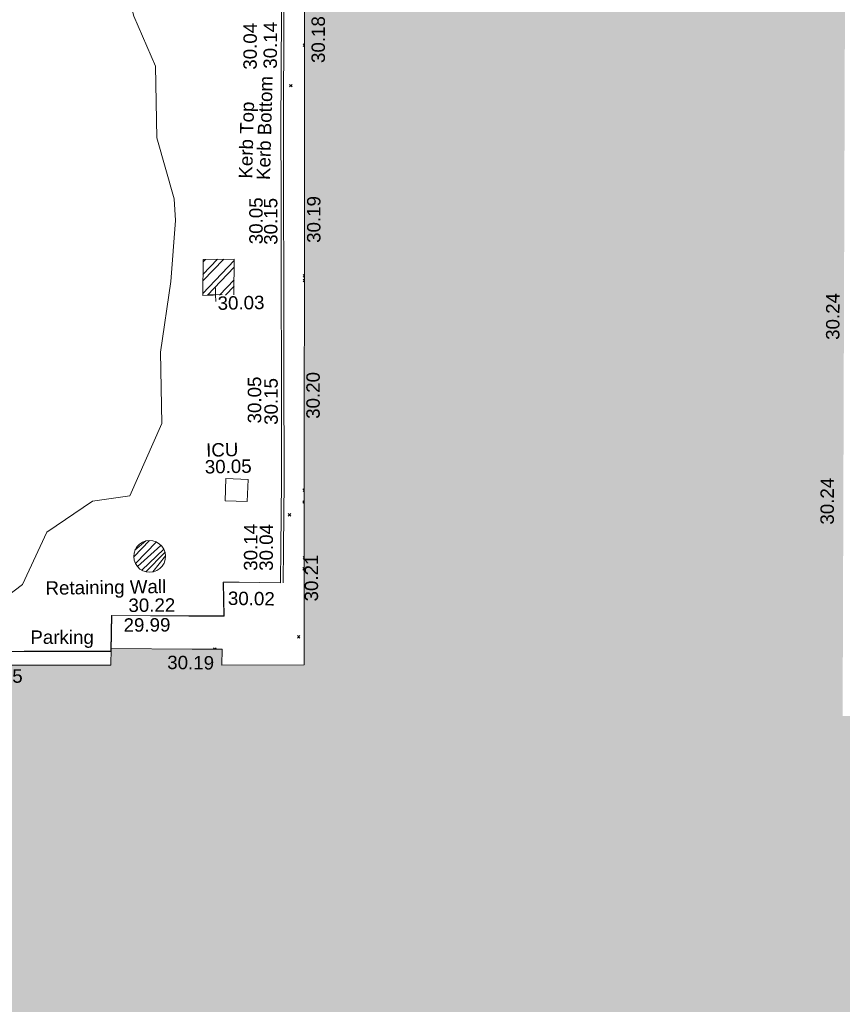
# Model space of a CAD drawing. Header units: millimetres. Extents: x -290717 to 520720, y -88450 to 287762.
# Tile 272 of 381: x 80720 to 103737, y 86244 to 113792. Entities that reach past the tile are written whole.
import ezdxf

# ---------------------------------------------------------------- set-up
doc = ezdxf.new("R2010")
doc.units = ezdxf.units.MM
doc.linetypes.add('IMPORT-HIDDEN2 _3_', pattern=[4762.5, 3175, -1587.5])
doc.linetypes.add('IMPORT-UG_ELEC_STREET LIGHTING_QLB2 _2_', pattern=[2700, 1500, -300.0000000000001, 0, -250, 150, -300.0000000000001, 0, -200])
for name, color, linetype, lineweight, true_color in [('00_UAV_BUILDING_OUTLINE', 5, 'Continuous', 9, 0x0000ff), ('00_UAV_KERB_BOTTOM', 1, 'Continuous', 9, 0xff0000), ('00_UAV_KERB_TOP', 7, 'Continuous', 9, 0xa500a5), ('00_UAV_LEVEL_SPOT', 7, 'Continuous', 9, 0x666666), ('00_UAV_PARKING', 4, 'Continuous', 9, 0x00ffff), ('00_UAV_SERV_IC', 5, 'Continuous', 9, 0x0000ff), ('00_UAV_WALL_RETAINING', 7, 'Continuous', 9, 0x7c00a5), ('01_DTM_CONTOUR_MJR', 7, 'Continuous', 9, 0x7f3f00), ('12333-PUM-2D-U-0001-C01 - Rev2_REVIT IMPORT_dwg', 7, 'Continuous', 9, 0x767676), ('A_RHA_Line', 7, 'Continuous', 9, 0x00a600), ('PUM-CHAMBER EXTENTS', 6, 'IMPORT-HIDDEN2 _3_', 9, 0xff00ff)]:
    doc.layers.add(name, color=color, linetype=linetype, lineweight=lineweight, true_color=true_color)
doc.layers.add('A_RHA_Detail', color=7, linetype='Continuous', lineweight=9)
doc.layers.add('GEN-TEXT', color=7, linetype='Continuous', lineweight=9)
doc.styles.add('Swis721 Lt BT_2', font='swissl.ttf', dxfattribs={"height": 375})

# ---------------------------------------------------------------- blocks, each defined once
blk = doc.blocks.new('12333-PUM-2D-U-0001-C01 - Rev2_REVIT IMPORT_dwg_UAV-2077255-Site Location Plan Existing')
at = {"layer": '00_UAV_LEVEL_SPOT', "color": 254, "true_color": 0xcccccc, "flags": 128}
for points in [[(0, -500.0000000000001), (0, 0), (-500.0000000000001, 0)], [(500.0000000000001, 0), (0, 0), (0, 500.0000000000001)]]:
    blk.add_lwpolyline(points, dxfattribs=at)
blk = doc.blocks.new('12333-PUM-2D-U-0001-C01 - Rev2_REVIT IMPORT_dwg_MGS62954_T2_Galway_ITM_3d_Rev1-2077680-Site Location Plan Existing')
at = {"layer": '00_UAV_KERB_BOTTOM', "color": 254, "true_color": 0xcccccc, "flags": 128}
blk.add_lwpolyline([(533992300.5415, 725677857.4255002), (533992299.5415, 725676890.4255), (533992151.5415, 725676125.4255002), (533992076.797038, 725672872.6906), (533992068.5414999, 725672513.4255), (533991993.5415002, 725668666.4255003), (533991977.2491143, 725667873.7233555), (533991909.5415, 725664579.4255), (533991882.9220554, 725662874.6402038), (533991839.5415, 725660096.4255), (533991804.6548505, 725657875.3088148), (533991755.5415, 725654748.4255), (533991704.8227784, 725652876.4435915), (533991678.5415, 725651906.4255002)], dxfattribs=at)
at = {"layer": '00_UAV_KERB_TOP', "color": 254, "true_color": 0xcccccc, "flags": 128}
blk.add_lwpolyline([(533992370.5414626, 725677857.3531113), (533992369.5345623, 725676883.6805985), (533992221.3875232, 725676117.9205644), (533992146.8141374, 725672872.6305698), (533992138.5258256, 725672511.939224), (533992063.5274799, 725668665.0240773), (533992047.262669, 725667873.663579), (533991979.5302703, 725664578.1598479), (533991952.9296565, 725662874.5805296), (533991909.5329681, 725660095.3326153), (533991874.6625469, 725657875.2491213), (533991825.5266109, 725654746.9278531), (533991774.8468394, 725652876.3835568), (533991748.5158221, 725651904.5296441)], dxfattribs=at)
at = {"layer": '00_UAV_PARKING', "color": 254, "true_color": 0xcccccc, "flags": 128}
blk.add_lwpolyline([(533982426.0495796, 725650144.1780521), (533984470.0833491, 725650122.6013104), (533986890.8892142, 725650081.4441423), (533986913.7544269, 725650615.6516736), (533986933.5800754, 725651078.8448585), (533990074.4782219, 725651014.0257914), (533990070.5415, 725651956.4255), (533990522.596494, 725651942.369064), (533991678.5415, 725651906.4255002)], dxfattribs=at)
at = {"layer": '00_UAV_SERV_IC', "color": 254, "true_color": 0xcccccc, "flags": 128}
blk.add_lwpolyline([(533990165.5415, 725654230.4255002), (533990198.5414999, 725654849.4255), (533990817.4770594, 725654816.4289355), (533990784.4770595, 725654197.4289354)], close=True, dxfattribs=at)
at = {"layer": '00_UAV_WALL_RETAINING', "color": 254, "true_color": 0xcccccc, "flags": 128}
blk.add_lwpolyline([(533982425.9864574, 725650141.4853963), (533984841.5415, 725650110.4255003), (533986900.5415001, 725650069.4255), (533986920.5020106, 725650592.7043383), (533986938.9734427, 725651076.9459414), (533989090.5415, 725651017.4255002), (533990081.5415, 725651007.4255002), (533990081.5415, 725651925.4255)], dxfattribs=at)
at = {"layer": '01_DTM_CONTOUR_MJR', "color": 254, "true_color": 0xcccccc, "flags": 128}
blk.add_lwpolyline([(533982434.7057993, 725650513.4341646), (533984452.6412213, 725651986.0687025), (533985164.3878635, 725653442.7667475), (533986450.5126459, 725654285.6622803), (533987500.4225352, 725654420.0000001), (533988430.0000002, 725656420.0000001), (533988430.0000002, 725658420.0000001), (533988757.7809073, 725660389.2405014), (533988910.5054501, 725662093.0872011), (533988888.1726233, 725662704.3830078), (533988430.0000002, 725664420.0000001), (533988430.0000002, 725666420.0000001), (533987845.7303371, 725667835.730337), (533987710.3163019, 725668420.0000001), (533987285.7755486, 725670370.6648532), (533986954.1469131, 725671246.3576205), (533986539.3971784, 725671854.9828988), (533985458.1953767, 725672824.1461596), (533984430.0000002, 725673292.0930233)], dxfattribs=at)
at = {"xscale": 0.375, "yscale": 0.375, "zscale": 0.375}
blk.add_blockref('12333-PUM-2D-U-0001-C01 - Rev2_REVIT IMPORT_dwg_UAV-2077255-Site Location Plan Existing', (533990000, 725660000), dxfattribs=at)
at = {"layer": '00_UAV_BUILDING_OUTLINE', "color": 251, "true_color": 0x666666, "char_height": 375, "width": 1495.902363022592, "attachment_point": 1, "line_spacing_factor": 1.005061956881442, "style": 'Swis721 Lt BT_2'}
for s, insert, rotation in [('30.18', (533992796.2918181, 725666434.90736), 88.96203896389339), ('30.19', (533992582.5204992, 725661404.9658173), 88.96203897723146), ('30.24', (534007053.9195639, 725658438.5792114), 88.80031618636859), ('30.20', (533992476.9214653, 725656482.8812542), 88.96203897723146), ('30.24', (534006808.1501282, 725653273.0049726), 88.80031617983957), ('30.21', (533992340.808681, 725651376.0569423), 88.96203897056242), ('30.19', (533988472.5326828, 725649926.3378035), 358.3787574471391), ('30.25', (533983108.8209734, 725649636.3221937), 359.0117873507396)]:
    blk.add_mtext(s, dxfattribs=dict(at, insert=insert, rotation=rotation))
at = {"layer": '00_UAV_KERB_BOTTOM', "color": 251, "true_color": 0x666666, "char_height": 375, "attachment_point": 1, "line_spacing_factor": 1.005061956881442, "style": 'Swis721 Lt BT_2'}
for s, insert, width, rotation in [('30.04', (533990885.00007, 725666281.2506739), 1495.902363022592, 88.8225671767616), ('Kerb Bottom', (533991201.5458171, 725663194.4375908), 3414.456504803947, 87.51480107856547), ('30.05', (533990967.548096, 725661395.1323539), 1495.902363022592, 89.1054252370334), ('30.05', (533990838.0941229, 725656383.2418699), 1495.902363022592, 89.10014028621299), ('30.04', (533991091.205768, 725652254.1782033), 1495.902363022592, 88.79484089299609)]:
    blk.add_mtext(s, dxfattribs=dict(at, insert=insert, width=width, rotation=rotation))
at = {"layer": '00_UAV_KERB_TOP', "color": 251, "true_color": 0x666666, "char_height": 375, "attachment_point": 1, "line_spacing_factor": 1.005061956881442, "style": 'Swis721 Lt BT_2'}
for s, insert, width, rotation in [('30.14', (533991450.6636173, 725666299.2684897), 1495.902363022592, 88.8225671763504), ('Kerb Top', (533990704.1422344, 725663242.3731277), 2493.170605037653, 87.51480107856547), ('30.15', (533991379.1605509, 725661372.1844316), 1495.902363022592, 89.1054252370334), ('30.15', (533991300.6554873, 725656334.3841665), 1495.902363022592, 89.10014028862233), ('30.14', (533990655.9373817, 725652264.7439592), 1495.902363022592, 88.79507535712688)]:
    blk.add_mtext(s, dxfattribs=dict(at, insert=insert, width=width, rotation=rotation))
at = {"layer": '00_UAV_LEVEL_SPOT', "insert": (533990051.8765643, 725659949.1441547), "char_height": 375, "width": 1495.902363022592, "attachment_point": 1, "line_spacing_factor": 1.005061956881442, "style": 'Swis721 Lt BT_2'}
blk.add_mtext('30.03', dxfattribs=at)
at = {"layer": '00_UAV_PARKING', "color": 251, "true_color": 0x666666, "char_height": 375, "attachment_point": 1, "line_spacing_factor": 1.005061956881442, "style": 'Swis721 Lt BT_2'}
for s, insert, width, rotation in [('30.02', (533990201.7962518, 725651691.1833181), 1495.902363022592, 358.2189886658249), ('29.99', (533987266.079339, 725650991.3604504), 1495.902363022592, 359.3431687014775), ('Parking', (533984653.5056453, 725650697.890063), 2037.276551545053, 358.96410324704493)]:
    blk.add_mtext(s, dxfattribs=dict(at, insert=insert, width=width, rotation=rotation))
at = {"layer": '00_UAV_SERV_IC', "color": 251, "true_color": 0x666666, "char_height": 375, "attachment_point": 1, "line_spacing_factor": 1.005061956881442, "style": 'Swis721 Lt BT_2'}
for s, insert, width in [('ICU', (533989658.1473789, 725655846.9715873), 1021.012723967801), ('30.05', (533989613.3192284, 725655376.5925864), 1495.902363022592)]:
    blk.add_mtext(s, dxfattribs=dict(at, insert=insert, width=width))
at = {"layer": '00_UAV_WALL_RETAINING', "color": 251, "true_color": 0x666666, "char_height": 375, "attachment_point": 1, "line_spacing_factor": 1.005061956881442, "style": 'Swis721 Lt BT_2'}
for s, insert, width, rotation in [('Retaining Wall', (533985097.9310976, 725652063.2052071), 3832.359387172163, 359.81878348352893), ('30.22', (533987411.0531742, 725651542.2722788), 1495.902363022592, 359.3431687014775)]:
    blk.add_mtext(s, dxfattribs=dict(at, insert=insert, width=width, rotation=rotation))
blk = doc.blocks.new('12333-PUM-2D-U-0001-C01 - Rev2_REVIT IMPORT_dwg-1620468-Site Location Plan Existing')
at = {"layer": 'PUM-CHAMBER EXTENTS', "true_color": 0xffaaff}
h = blk.add_hatch(dxfattribs=at)
h.set_pattern_fill('FP_3', color=211, style=0, pattern_type=2)
h.set_pattern_definition([(45, (-533641079.65, -725615854.3560001), (-265.1650429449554, 265.1650429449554), []), (45, (-533640902.873, -725615854.3560001), (-265.1650429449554, 265.1650429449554), [])])
h.paths.add_polyline_path([(348559.3501528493, 44133.64382134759), (349432.3501528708, 44128.64382134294), (349461.4248800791, 45134.53029224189), (348588.4248800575, 45139.53029224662), (348567.3855489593, 44411.64114105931)])
h = blk.add_hatch(dxfattribs=at)
h.set_pattern_fill('FP_4', color=211, style=0, pattern_type=2)
h.set_pattern_definition([(45, (-533641079.65, -725615854.3560001), (-88.38834764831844, 88.38834764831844), [])])
h.paths.add_polyline_path([(346946.3608940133, 36411.88256675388), (347045.5144154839, 36423.13845804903), (347181.904406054, 36482.75312816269), (347284.3432817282, 36572.90195714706), (347347.667233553, 36664.48388388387), (347380.5574149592, 36758.69827694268), (347391.6605694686, 36857.55962389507), (347380.3892966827, 36957.15710055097), (347347.339540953, 37051.31563462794), (347270.105047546, 37159.77887374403), (347223.5404322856, 37206.25755796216), (347138.9976803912, 37259.2730179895), (347044.7782600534, 37292.14879544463), (346945.6058107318, 37303.23668103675), (346846.452289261, 37291.9807897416), (346752.2887035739, 37258.9454293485), (346650.2780804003, 37188.20191278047), (346597.3278555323, 37135.1700098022), (346544.2994711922, 37050.63536390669), (346511.4092897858, 36956.42097084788), (346500.3061352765, 36857.55962389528), (346511.5774080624, 36757.96214723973), (346544.6271637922, 36663.80361316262), (346638.9339923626, 36538.29954436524), (346696.5511676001, 36491.22500045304), (346752.9690243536, 36455.84622980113), (346847.1884446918, 36422.97045234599), (346930.0789417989, 36413.70295562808)])
at = {"layer": 'GEN-TEXT', "color": 253, "true_color": 0xaaaaaa}
for p, q in [((351530.9663325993, 51080.19515015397), (351494.8828791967, 51116.27860355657)), ((351494.8828791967, 51045.56792543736), (351530.993203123, 51081.67824936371)), ((351090.9948138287, 49921.28848226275), (351161.705491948, 49991.99916038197)), ((351161.705491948, 49921.28848226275), (351090.9948138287, 49991.99916038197)), ((351414.0407824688, 44626.57359116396), (351377.0457934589, 44663.56858017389)), ((351377.0457934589, 44592.85790205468), (351414.1012925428, 44629.91340113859)), ((351411.7564793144, 44500.49312317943), (351376.0229039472, 44536.22669854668)), ((351376.0229039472, 44465.51602042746), (351411.7704378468, 44501.26355432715)), ((351305.4746836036, 38634.34592812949), (351270.1318621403, 38669.68874959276)), ((351270.1318621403, 38598.97807147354), (351305.4742216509, 38634.3204309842)), ((351299.3990711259, 38299.0068716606), (351259.7171931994, 38338.68874958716)), ((351259.7171931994, 38267.97807146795), (351299.5587388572, 38307.81961712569)), ((350842.9948138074, 37917.2884823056), (350913.7054919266, 37987.99916042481)), ((350913.7054919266, 37917.2884823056), (350842.9948138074, 37987.99916042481)), ((351271.2511519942, 36745.40274070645), (351240.1211616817, 36776.53273101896)), ((351240.1211616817, 36705.82205289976), (351271.09521861, 36736.79610982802)), ((351265.5563137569, 36431.0802442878), (351227.7850680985, 36468.85148994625)), ((351227.7850680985, 36398.14081182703), (351265.645471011, 36436.00121473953)), ((351040.9948137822, 34497.28848226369), (351111.7054919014, 34567.9991603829)), ((351111.7054919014, 34497.28848226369), (351040.9948137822, 34567.9991603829)), ((348726.6091066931, 34229.06569677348), (348691.7080823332, 34263.96672113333)), ((348727.4957277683, 34229.04368844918), (348762.4187604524, 34263.96672113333))]:
    blk.add_line(p, q, dxfattribs=at)
at = {"layer": 'PUM-CHAMBER EXTENTS', "color": 211, "true_color": 0xffaaff, "flags": 128}
for points in [[(349432.3501528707, 44128.64382134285), (349461.4248800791, 45134.53029224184), (348588.4248800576, 45139.53029224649), (348559.3501528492, 44133.6438213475)], [(347391.6605694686, 36857.55962389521), (347380.3892966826, 36957.15710055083), (347347.3395409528, 37051.31563462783), (347294.1680109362, 37135.76031650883), (347223.5404322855, 37206.25755796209), (347147.7940208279, 37253.75696807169), (347138.9976803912, 37259.27301798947), (347044.7782600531, 37292.14879544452), (346945.6058107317, 37303.23668103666), (346846.4522892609, 37291.9807897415), (346752.2887035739, 37258.94542934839), (346667.8358938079, 37205.78680990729), (346597.3278555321, 37135.1700098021), (346544.2994711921, 37050.63536390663), (346511.4092897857, 36956.42097084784), (346500.3061352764, 36857.55962389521), (346511.5774080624, 36757.9621472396), (346544.6271637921, 36663.8036131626), (346597.7986938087, 36579.3589312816), (346609.4417123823, 36567.73739890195), (346668.4262724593, 36508.86168982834), (346752.9690243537, 36455.84622980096), (346847.1884446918, 36422.97045234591), (346946.3608940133, 36411.88256675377), (347045.5144154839, 36423.13845804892), (347139.678001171, 36456.17381844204), (347224.1308109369, 36509.33243788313), (347259.3674696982, 36544.62345084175), (347294.6388492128, 36579.94923798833), (347347.6672335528, 36664.4838838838), (347380.5574149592, 36758.6982769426)]]:
    blk.add_lwpolyline(points, close=True, dxfattribs=at)
blk.add_blockref('12333-PUM-2D-U-0001-C01 - Rev2_REVIT IMPORT_dwg_MGS62954_T2_Galway_ITM_3d_Rev1-2077680-Site Location Plan Existing', (-533641079.6498471, -725615854.3561786))

msp = doc.modelspace()

# ---------------------------------------------------------------- hatches: boundary and pattern name
at = {"layer": 'A_RHA_Detail', "true_color": 0xc0c0c0}
h = msp.add_hatch(color=9, dxfattribs=at)
h.paths.add_polyline_path([(-80880.60083898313, -68502.79057078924), (-80400.86592458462, -68483.4150911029), (-80400.86592458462, -62984.64684182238), (-24474.85765180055, -63009.32043784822), (-24456.14471274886, -50840.30023854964), (-36622.55041054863, -50831.65104346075), (-36622.5504104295, -44228.57792609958), (-50959.05265825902, -44213.68205212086), (-50959.05265825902, -42573.78171509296), (-54563.93258049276, -42571.21897729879), (-54565.69773355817, -45054.17447471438), (-92408.82109324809, -45027.27149617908), (-92411.78875845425, -49201.74309219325), (-100061.9988811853, -49201.74309219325), (-100052.221444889, -64852.82557835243), (-86120.90825231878, -64852.82557835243), (-86092.16626519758, -62957.90041523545), (-84861.10047611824, -62957.90041520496), (-84854.79054275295, -68240.10973718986), (-80870.60226895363, -68240.10973718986)])
h.paths.add_polyline_path([(-137238.9269955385, -68461.93840922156), (-132719.7426408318, -68433.06336920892), (-132847.0731201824, -62850.0428228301), (-130454.6837966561, -62916.63108081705), (-130498.2830220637, -61355.8539363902), (-117581.136331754, -61423.42893434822), (-117492.3908565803, -49183.91309186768), (-125136.5200282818, -49178.47881939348), (-125133.5727033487, -45032.61887132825), (-163007.1824077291, -45005.69421944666), (-163007.1824077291, -44090.29634113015), (-163123.8521375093, -44090.21339942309), (-163122.6389897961, -42383.751842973), (-166563.8543420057, -42383.75184295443), (-166565.0349082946, -44044.3982420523), (-193158.4656786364, -44025.49275802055), (-193195.152889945, -62863.6565097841), (-137269.7106414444, -62916.63108078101), (-137254.3708868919, -65679.90523788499)])
h.paths.add_polyline_path([(120310.9497607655, -32334.2823016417), (120312.4652266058, -31610.73011961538), (133451.2244789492, -31638.24899384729), (133469.2230092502, -19717.98315777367), (121295.7536929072, -19692.48606427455), (121319.8434528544, -8190.941560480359), (112277.0825929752, -8172.001674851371), (112263.1769726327, -14811.12345451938), (78285.85310969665, -14739.95861435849), (78292.82277619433, -8167.077575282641), (76545.55099677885, -8163.40371230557), (69355.76844230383, -8152.931592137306), (69353.66597202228, -9156.746357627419), (68372.60878942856, -9154.691552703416), (68372.60878942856, -13705.52853212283), (69333.72334743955, -13707.54156767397), (69325.07112544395, -16249.53369225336), (66623.4489111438, -16249.53369225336), (66619.79243932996, -17995.29925522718), (65989.07757491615, -17995.29925522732), (65985.44262769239, -19730.78799479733), (57152.23993372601, -19712.28702423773), (57127.42535098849, -31559.89461998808), (70277.87165423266, -31587.43801817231), (70277.87165428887, -32271.74147154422), (78263.96947906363, -32285.12944888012), (78266.62669288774, -31019.79372153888), (112335.8856506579, -31091.15111856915), (112335.8856506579, -32317.57330550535), (119781.4233959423, -32333.17321910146)])
h.paths.add_polyline_path([(7503.71740934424, -1791.43926322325), (15482.43097389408, -674.0213230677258), (15484.0826184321, 148.1327206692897), (56188.28042539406, 205.5276654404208), (56155.8432600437, 14338.31663138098), (18016.62665932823, 14236.4814953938), (17967.9025208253, 34313.18372075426), (21727.10644861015, 34324.06926249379), (21708.9097307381, 40608.10218319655), (18009.66447156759, 40608.10218325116), (17995.54603703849, 45483.75063445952), (9770.084212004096, 45420.63294734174), (3966.216019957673, 45443.14492469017), (3984.771235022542, 14176.56786831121), (1023.062455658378, 14176.56786840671), (-276.5134647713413, 14190.52623465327), (-231.6790044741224, 5976.811441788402), (-226.4491536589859, 193.7444677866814), (1220.250839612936, 179.5999159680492), (7477.609307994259, 143.2867556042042), (7488.638446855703, -674.0213230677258)])
h.paths.add_polyline_path([(77755.59663317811, 53.47451145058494), (77729.51881611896, 1699.844979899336), (94464.47132486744, 1659.976083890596), (94606.37913471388, 17991.39023626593), (88810.41901146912, 18015.03260816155), (88799.89418497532, 14436.74271609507), (69413.88950349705, 14457.87738898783), (69377.35724448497, 99.62816357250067), (70760.85642036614, 92.0068082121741)])
h.paths.add_polyline_path([(61252.12079698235, 46453.95617369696), (105774.7348988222, 46472.68783510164), (105768.2642197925, 61852.61234310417), (92285.13876306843, 61852.61234310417), (92308.59670397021, 65784.30757142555), (96107.46680002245, 65767.6044524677), (96059.6808111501, 75209.20847378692), (101084.8427276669, 75071.88872768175), (104988.0046543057, 74765.36560410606), (108403.6894220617, 74363.84089439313), (112009.2703903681, 73787.25420864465), (115645.3524814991, 73049.69667210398), (116890.8108050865, 72761.69136255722), (120208.9929832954, 71893.18353872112), (120865.241739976, 71703.68487155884), (124135.6329505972, 70669.67317909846), (127435.6253142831, 69480.50055823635), (127820.4368655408, 69394.93141813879), (128274.3081769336, 69331.69585757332), (128731.879114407, 69306.66104520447), (129189.9401456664, 69320.00258265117), (129645.2782985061, 69371.62688830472), (130094.6997111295, 69461.17185607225), (130535.0520071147, 69588.00939078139), (130963.2464342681, 69751.2498188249), (131376.279516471, 69949.74812593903), (131771.254123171, 70182.11198906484), (132162.5575600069, 70460.54046602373), (132496.0921582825, 70741.69081117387), (132820.8713676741, 71064.98072578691), (133117.4593294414, 71414.31364276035), (133383.77568926, 71787.23923958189), (133616.5473239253, 72178.53728446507), (133817.1647262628, 72590.54524901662), (133982.6025969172, 73017.89547517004), (134111.7005086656, 73457.59040804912), (134203.5529320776, 73906.545904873), (134257.5155882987, 74361.61286220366), (134272.5462649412, 74819.59931534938), (134250.5259874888, 75277.29281749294), (134189.6227572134, 75731.48297750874), (134090.9274700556, 76178.98397761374), (133955.1324028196, 76616.65691996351), (133783.1900598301, 77041.4318434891), (133576.3064937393, 77450.3292564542), (133335.9328436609, 77840.48103831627), (133063.7551572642, 78209.15055536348), (132761.6825665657, 78553.75185442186), (132431.8338935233, 78871.86780505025), (132076.5227904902, 79161.26705200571), (131698.2415079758, 79419.91966864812), (131299.6434187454, 79646.01139199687), (131093.5942456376, 79746.34209763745), (132146.0467355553, 83110.22226149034), (122787.763295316, 86282.54285521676), (121604.3555410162, 82800.35918872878), (117095.9864226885, 83870.84033788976), (116841.9598400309, 83526.35449576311), (116120.5435466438, 91221.9361197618), (110237.7341284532, 91274.27491024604), (110194.3680786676, 90435.39030217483), (104988.0046543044, 90486.49901569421), (104973.2761846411, 94309.82427956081), (103746.1314668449, 94309.82427962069), (103839.9937121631, 122852.1474272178), (96365.09202303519, 122931.9599471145), (96350.3400238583, 123952.416858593), (104555.5505249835, 123902.1925258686), (104607.3234457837, 120248.5396157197), (125502.5015002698, 120134.193340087), (125662.0200253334, 137657.3796883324), (114479.5865733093, 137699.2256881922), (114382.3062641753, 129149.9458158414), (104644.1590035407, 129187.997507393), (104577.9931702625, 126217.3903165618), (101184.4926405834, 126159.1566967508), (101264.6166812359, 135959.2655565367), (89967.23177303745, 135988.8856164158), (89927.63362986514, 125823.6463181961), (93630.53562299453, 125840.7948842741), (93580.6568888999, 122931.9599471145), (88697.38835373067, 122904.7310127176), (88679.38989541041, 95739.0914377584), (86378.25848993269, 95739.0914377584), (86378.18187189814, 96178.10083375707), (83279.5074328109, 96200.92083330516), (83273.62493422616, 95735.74732136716), (70169.67509616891, 95733.22421950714), (70166.2684274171, 96272.07409350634), (66674.99731291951, 96257.14073659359), (66654.74538556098, 95755.71092140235), (65784.77231076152, 95755.71092140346), (65887.65094981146, 117470.6305650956), (53473.34271625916, 117487.9046429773), (53434.44066306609, 98570.4634906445), (40649.41626913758, 98570.46349066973), (40610.16711556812, 94406.01479082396), (38853.82372865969, 94410.36303444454), (38848.65589191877, 89463.65332732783), (40612.46601909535, 89518.45976927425), (40665.38257359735, 86257.73741131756), (38372.19584673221, 86305.7230928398), (38369.79373532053, 76901.0507917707), (50937.95125076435, 76944.40198877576), (50922.88567283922, 74598.78180893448), (56484.90611318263, 74588.85093774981), (56484.9061131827, 75194.85181998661), (92465.40372273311, 75233.02581663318), (92645.92783659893, 71766.64845097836), (89810.5550181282, 69362.83965827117), (85313.16173971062, 69360.94750424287), (85313.16173971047, 66907.40508090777), (75210.14498260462, 66903.15451592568), (75210.14498260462, 63815.70944554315), (70819.40014306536, 63815.70999204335), (70819.21601502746, 64253.35708063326), (69456.8341568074, 64253.35708063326), (69455.71957374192, 66901.99623168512), (61303.3285675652, 66898.56680686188), (61304.56054652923, 63970.32021231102), (70500.41048205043, 63970.32021223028), (70500.40885431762, 61852.59006210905), (61245.64388480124, 61848.69637492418), (61252.12079698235, 46455.07044720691)])
h.paths.add_polyline_path([(-17153.16561239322, 48569.32684293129), (-17153.16561227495, 60770.38083690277), (-29362.88357762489, 60774.7042869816), (-29362.88357762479, 67399.20394583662), (-43507.25361058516, 67405.01911302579), (-43488.53133082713, 69093.07334179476), (-45766.41866234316, 69109.32868391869), (-45794.34620035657, 67405.01911302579), (-47272.11273197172, 67404.21245453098), (-47272.44887636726, 66454.91798912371), (-86004.56386335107, 66468.6329952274), (-86006.66970790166, 60521.58362724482), (-92662.8772251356, 60521.58362724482), (-92666.53762789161, 50184.35611936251), (-79752.016597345, 50179.78302554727), (-79752.016597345, 48591.49323813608), (-17157.71631240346, 48569.32845421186)])
h.paths.add_polyline_path([(-201056.4185879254, 48628.75479108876), (-138377.9751621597, 48634.64535782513), (-138377.9751621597, 50133.28202330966), (-125467.710581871, 50134.49533928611), (-125468.6909603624, 60566.19036866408), (-132186.8595615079, 60565.86652591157), (-132187.4203588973, 66533.01978768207), (-170643.3098734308, 66805.61809689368), (-170643.3098732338, 67738.78475851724), (-200340.0100486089, 67488.93693767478), (-200348.7175167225, 60827.7802510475), (-201057.5650552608, 60827.71357562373), (-201056.6510294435, 51102.0431337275)])
h.paths.add_polyline_path([(-240051.5126725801, 54769.1949116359), (-239444.4902595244, 54811.10754483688), (-239186.5396225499, 54841.92927608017), (-238764.8191578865, 54940.98166103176), (-238382.4735933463, 55122.46891391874), (-237990.3402229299, 55354.87497237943), (-237269.2031026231, 55936.21514997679), (-237030.2712443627, 56228.66101920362), (-236793.0039600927, 56569.31473977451), (-236554.5880579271, 57004.26389721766), (-236432.7219585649, 57267.46508911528), (-236300.0815274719, 57753.26239002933), (-236250.7285154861, 58017.17885687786), (-236235.6490610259, 58516.21786795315), (-236233.2538430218, 58987.85640057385), (-236213.702979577, 59823.48083772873), (-236363.8287856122, 59820.8603820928), (-236634.0279869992, 60698.06075831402), (-236391.9547756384, 61432.1972634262), (-236225.4740089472, 61435.10319604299), (-236201.6036570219, 62637.68779599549), (-232563.5271750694, 62639.28734435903), (-232563.5271750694, 63049.03842407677), (-232732.1945866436, 63049.15302221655), (-232860.1521278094, 63457.9589027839), (-232731.6068089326, 63914.24862701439), (-232560.8209657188, 63914.24862701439), (-232521.9864006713, 70597.99604498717), (-240628.6947850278, 70598.85496274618), (-240629.7923196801, 72350.98321581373), (-246412.6011213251, 72347.36085937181), (-246412.6011213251, 70616.45923939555), (-254449.5805725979, 70618.60952619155), (-254454.637144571, 70754.06491724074), (-254469.7140363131, 73191.6627625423), (-263883.2532625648, 73267.83063692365), (-263902.4181505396, 68260.74348557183), (-263714.8217520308, 68259.82096576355), (-263552.9672900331, 67819.6543439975), (-263719.0883117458, 67392.20684197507), (-263913.629869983, 67392.20684288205), (-263956.7001914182, 58633.76423459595), (-260181.1963171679, 58611.22607638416), (-260192.3146984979, 56354.25111578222), (-257184.684388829, 56339.46086010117), (-257213.4419958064, 57092.93866025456), (-257338.5163846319, 57093.27331227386), (-257471.0109295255, 57531.7457231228), (-257338.5163845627, 58062.22513700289), (-257203.4956297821, 58064.06881293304), (-257173.5751889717, 58598.54056827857), (-256478.2273617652, 58575.27357918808), (-256478.2273617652, 58788.51859477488), (-256013.0091299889, 58911.92701537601), (-255397.0786589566, 58780.99767608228), (-255397.0786664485, 58595.98242230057), (-243809.8853614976, 58585.92793205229), (-243805.3570672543, 58352.04527760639), (-243740.9394682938, 57884.52572396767), (-243619.083060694, 57421.84877501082), (-243424.3877541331, 56943.65915328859), (-243247.1437899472, 56608.24157716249), (-243003.0710577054, 56249.99021479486), (-242732.2093200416, 55932.75703086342), (-242371.7230179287, 55603.12658814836), (-242141.2551255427, 55424.88676771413), (-241804.9643038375, 55216.88439829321), (-241529.464082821, 55077.02869058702), (-241100.6275144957, 54917.18295005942), (-240836.2134980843, 54840.82833179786), (-240453.4486196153, 54788.6078413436), (-240203.3756532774, 54776.52967577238)])
h.paths.add_polyline_path([(40276.69022620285, 59895.3641775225), (40328.62676026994, 69196.9439153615), (36588.99968782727, 69217.82459101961), (36619.46637569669, 74674.25962431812), (32264.36460075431, 74687.02318924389), (32233.48293864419, 69156.26826309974), (11916.69390488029, 69269.70959690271), (11966.66200108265, 78218.75165977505), (29087.50901742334, 78123.15526811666), (29143.44567202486, 88141.13700481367), (15719.34879623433, 88216.09212957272), (15732.60379610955, 90589.99788900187), (4594.294101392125, 90652.19003492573), (4525.129359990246, 78265.12250452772), (10096.76365550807, 78234.01258734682), (10077.43887221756, 74773.03821913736), (4547.641142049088, 74803.91453678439), (4465.579974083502, 60107.16002351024), (19125.89094757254, 60025.30234268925), (19139.86249371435, 62527.53804648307), (31738.59196305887, 62457.19146407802), (31724.55430855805, 59943.11609818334), (38369.79364222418, 59906.01157297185)])
h.paths.add_polyline_path([(-246083.0241259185, 72334.29150213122), (-246083.0594797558, 72334.30275087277), (-246208.2905500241, 72334.29150213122)])
h.paths.add_polyline_path([(-114575.3004830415, 112178.0758696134), (-114575.3246436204, 112178.0758696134), (-114707.2752166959, 115801.5811617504)])
h.paths.add_polyline_path([(-154699.9178766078, 101760.4080976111), (-114382.0503338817, 101776.0542915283), (-114382.0503338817, 106926.936016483), (-113755.641395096, 106927.1791078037), (-113757.5507412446, 111847.2721532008), (-114431.6837526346, 111847.2721532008), (-114431.8098651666, 112178.075869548), (-114575.3004830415, 112178.0758696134), (-114578.9984943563, 121707.2390834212), (-123056.9849702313, 121707.2390834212), (-123068.8201032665, 156452.7036899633), (-119381.2340625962, 156454.1347343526), (-119381.2340625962, 160165.8603541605), (-115501.031452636, 160167.3661472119), (-115503.3750945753, 166206.5793118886), (-132411.7987151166, 166599.6604729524), (-132411.8243306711, 166665.6603411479), (-135275.0124468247, 166664.5489553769), (-135275.0124468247, 166628.1883102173), (-135911.3205077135, 166628.1944503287), (-135911.3479256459, 166352.1604668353), (-152521.1633846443, 166345.7145607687), (-152518.3680955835, 159142.6836790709), (-150699.3133726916, 159117.9265656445), (-150755.6690356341, 122560.6912032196), (-151059.2005266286, 122560.6912032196), (-151061.0981347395, 121302.4374931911), (-154138.3148337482, 121372.6012653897), (-154138.3148337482, 121865.183451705), (-154704.3888425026, 121867.2611370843), (-154688.5451973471, 119352.3937021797), (-154745.5933227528, 119352.3715636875), (-154745.5763474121, 118722.1532660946), (-160794.1544526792, 118748.744283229), (-160794.1544527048, 119410.5425977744), (-163852.1622693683, 119422.408321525), (-163855.0715294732, 118762.2003111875), (-167568.6765459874, 118778.5256058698), (-166634.6619849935, 124395.1277019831), (-166843.6206842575, 124471.2090400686), (-167568.6765459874, 124707.6250904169), (-168028.2173235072, 124841.3808643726), (-168630.5006276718, 124991.3056740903), (-169238.2056070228, 125117.4693074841), (-169850.3952285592, 125219.6772877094), (-170466.1255403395, 125297.7720169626), (-171089.1102599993, 125351.8553033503), (-171704.4065937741, 125381.1774254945), (-172325.0479971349, 125386.3595015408), (-172782.2248668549, 125374.5832363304), (-173401.7764236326, 125337.4554476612), (-174019.3926983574, 125276.0328036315), (-174634.1213722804, 125190.4100127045), (-175245.0145766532, 125080.7190996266), (-176047.1958093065, 124895.7675261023), (-176665.4852587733, 124724.7228134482), (-177045.3001228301, 124609.1129151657), (-177631.5127793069, 124405.2077276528), (-176665.4852586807, 118818.5158793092), (-177558.9402083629, 118822.4435769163), (-177662.2853368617, 125263.4341236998), (-176365.3912352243, 126542.9270807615), (-159462.2970490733, 126319.9103917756), (-157057.7396790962, 128609.0850976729), (-157060.6673204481, 136153.1661957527), (-158638.8016610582, 137740.2441626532), (-159352.3735831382, 137740.2441626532), (-161634.4140635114, 140201.1078539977), (-168727.9404946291, 140256.8191147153), (-171035.0401162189, 137942.884730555), (-174184.1459014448, 137942.884730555), (-176460.1168228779, 140292.2858551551), (-177341.68569345, 140292.285855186), (-177341.7114445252, 140358.4281613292), (-183428.5803825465, 140356.0660244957), (-185921.6385984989, 137917.4639097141), (-185921.6385985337, 131757.309115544), (-186906.8767412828, 131756.9267734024), (-187725.3914540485, 130809.9989183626), (-187724.0588902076, 127376.1828149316), (-186481.0281350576, 126304.557648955), (-186479.4846755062, 122327.2959175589), (-185176.2828158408, 121059.4673825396), (-180304.1129154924, 121059.4673825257), (-180304.1136492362, 118802.0484409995), (-193555.3706955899, 118802.0484409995), (-193555.3686998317, 133117.8341649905), (-192593.6442938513, 133118.2073819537), (-192593.6442938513, 134200.8158367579), (-192224.6284783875, 134200.9592041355), (-192225.5653014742, 136615.0101267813), (-192595.0012461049, 136615.0101267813), (-192595.4357332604, 137734.4745166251), (-193589.2709668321, 137734.4746851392), (-193589.2685988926, 147474.5705834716), (-193163.2062206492, 147492.8644728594), (-192606.8095195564, 147551.4951472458), (-192359.9383250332, 147589.5931622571), (-192199.8207947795, 147616.5827293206), (-191882.7548926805, 147682.9245600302), (-191568.5380071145, 147761.6632019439), (-191020.2573150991, 147932.4221712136), (-190950.5841382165, 147955.8263236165), (-190647.7999969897, 148070.951423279), (-190349.769078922, 148197.8750093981), (-190056.9509284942, 148336.4013817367), (-189769.7970512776, 148486.316942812), (-189375.4954991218, 148717.2624196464), (-189132.9060261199, 148873.2749095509), (-188867.5421091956, 149059.0543930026), (-188609.6764469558, 149255.1087866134), (-188354.9814056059, 149465.3525772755), (-188079.6339208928, 149713.8792482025), (-187884.9836199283, 149901.8220103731), (-187538.2510284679, 150274.4802367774), (-187446.2998447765, 150378.396083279), (-187241.3270201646, 150629.2310214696), (-187046.3599558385, 150887.9197697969), (-186861.699277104, 151154.0634500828), (-186546.1373636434, 151669.8298752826), (-186524.4196769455, 151707.063245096), (-163675.289831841, 151669.8298752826), (-163687.5843044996, 148134.0767945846), (-157303.6541541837, 148136.4921063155), (-157303.6541541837, 155759.9150161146), (-157557.4317586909, 155765.0384228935), (-157555.9168973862, 166678.0466575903), (-187009.2021991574, 166699.7464767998), (-187013.0952111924, 162054.4009359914), (-188707.1775469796, 162044.5925187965), (-188705.9961893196, 155021.5333641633), (-188737.9999316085, 154650.5326603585), (-188799.0133970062, 154283.1866125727), (-188857.2045401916, 154035.4341107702), (-188966.1106131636, 153679.3368924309), (-189102.6200311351, 153332.8820747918), (-189265.8911677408, 152998.2056672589), (-189454.9174010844, 152677.3710606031), (-189645.2484685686, 152421.322012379), (-189916.9563410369, 152104.2450531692), (-190212.7041973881, 151809.4634871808), (-190530.6686598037, 151538.7947475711), (-190868.889367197, 151293.9075915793), (-191225.2810786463, 151076.3118324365), (-191597.6465194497, 150887.3490190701), (-192092.8415776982, 150682.5621956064), (-192485.2937347, 150569.6612301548), (-192903.8930807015, 150482.2408890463), (-193187.215491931, 150440.8868273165), (-193594.1866364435, 150407.1257787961), (-193594.5953882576, 151459.989522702), (-205369.2399268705, 151455.4201248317), (-205354.452352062, 113350.0822379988), (-207187.1580384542, 113349.3709450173), (-207184.3024929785, 105991.0636522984), (-205312.8709512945, 105991.0636522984), (-205311.2365670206, 101769.6553082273), (-175488.645120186, 101781.2285901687), (-175488.645120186, 110889.6985621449), (-154703.462766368, 110897.5679794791), (-154700.5193329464, 103310.2697088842)])
h.paths.add_polyline_path([(193735.9435692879, 113047.8274775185), (208865.0938716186, 114991.026643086), (208976.1154122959, 114126.6471161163), (216447.8967330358, 115086.3281915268), (216038.7305308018, 118271.970241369), (232648.5073383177, 120405.3421627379), (233425.9936153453, 114352.0734369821), (240632.2017567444, 115277.6440986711), (239854.8412683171, 121329.9334728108), (256406.8682407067, 123455.8879629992), (257091.7572256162, 118089.1198988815), (264572.287122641, 119040.8180953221), (261877.8350554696, 138524.7609215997), (259178.7147038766, 138221.6086023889), (259197.3483654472, 137439.0084132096), (254686.1480587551, 136897.0007613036), (255412.6810205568, 131314.8303174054), (240852.7447965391, 129522.4514055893), (239771.0426540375, 137918.8519126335), (240649.582243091, 138010.1984551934), (240062.3063116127, 142776.6750342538), (239165.7694641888, 142685.0143484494), (237630.9646614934, 151018.3171733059), (266172.8791088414, 154560.7889781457), (271297.187694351, 142612.4006970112), (276531.7397502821, 144861.0987145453), (274941.5029779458, 148527.903728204), (302074.530765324, 160134.9084326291), (300215.9323773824, 164320.1841173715), (301528.161327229, 164907.0997990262), (300405.1237791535, 167477.8916353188), (299016.6944531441, 166945.7181825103), (295626.7488506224, 174518.7544287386), (294333.0289184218, 177537.1551681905), (287288.847594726, 174518.7544287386), (289427.6893504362, 169661.0163464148), (272956.7816584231, 162557.1203578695), (271943.2187786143, 164897.4305293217), (267016.3118217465, 162764.0369715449), (268502.3094164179, 159357.043014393), (265200.4029571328, 157946.4096681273), (226856.4166955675, 153146.7821791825), (227510.3041274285, 148852.0205335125), (228280.9873164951, 141179.0007484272), (227302.3544112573, 141050.2812999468), (227895.3788231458, 136433.1758633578), (228748.5501749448, 136523.8855003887), (229602.307730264, 128023.7667641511), (217691.2359889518, 126493.8999679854), (217642.3600127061, 126874.4332670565), (215138.5007311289, 126552.8357430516), (215194.9980427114, 126112.9650749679), (215015.6132225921, 126089.9247571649), (214840.967257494, 127449.6644606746), (192258.7012018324, 124549.1816390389), (193486.3576426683, 114991.026643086)])
h.paths.add_polyline_path([(-78076.24179098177, 117605.518872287), (-78076.23951907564, 117610.0871212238), (-78070.31812256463, 129485.733079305), (-74723.15926546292, 129478.3852560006), (-74723.15926546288, 125435.7860625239), (-48015.64546089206, 125380.0246061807), (-47996.55031653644, 135872.5822179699), (-61198.159180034, 135901.5630078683), (-74714.72264147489, 135923.5088764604), (-74723.62876031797, 131865.2975510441), (-78070.31812256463, 131872.6421692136), (-78062.97909490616, 149549.768943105), (-58292.26570494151, 149541.5607197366), (-58292.26570494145, 148946.2407608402), (-37707.70924049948, 148937.6946534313), (-37707.70924049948, 159740.0690313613), (-44148.26955758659, 159742.7429641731), (-44148.26955758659, 162961.3319175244), (-49829.95437586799, 162961.3319175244), (-49830.92144141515, 160632.0129326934), (-78494.0902662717, 160643.9130440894), (-78494.0902662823, 161615.1537737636), (-78739.22585210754, 161615.2555472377), (-78691.79195364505, 168187.9195488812), (-90844.5764503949, 168126.8149080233), (-90962.52567696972, 152686.7636278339), (-89064.97866810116, 152685.97582136), (-89079.54115383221, 117610.0871212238), (-78374.80210165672, 117605.6428258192)])
h.paths.add_polyline_path([(69254.82576126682, 129235.9722870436), (69259.97086178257, 136167.7892474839), (86068.0992678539, 136131.0235193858), (86008.66431381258, 164703.3084147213), (58789.63167882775, 164723.5115811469), (58789.63167882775, 170119.2062865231), (54460.16324890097, 170122.4198087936), (54457.21717773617, 166153.2792453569), (47042.21516498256, 166158.7829869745), (47041.10931533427, 164668.9097040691), (39173.27935198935, 164674.7495545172), (39172.83712618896, 164078.9539098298), (17014.87910992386, 164095.400525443), (17002.38841206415, 147267.1142245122), (12659.63471563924, 147267.1142245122), (12653.6008753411, 139137.9291796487), (17031.41608901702, 139134.6797717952), (17024.58791744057, 129935.3194463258), (39191.34773726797, 129918.8662983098), (39191.34773726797, 129258.2867272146), (69014.0340609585, 129236.1510132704)])
h.paths.add_polyline_path([(39265.62356917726, 139467.8223435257), (33050.91021530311, 139484.1586867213), (33087.56357182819, 153427.9220784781), (39277.60130890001, 153411.6505991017), (39277.60130890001, 152830.3127277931), (43058.29603858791, 152820.3745823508), (43024.83899408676, 140092.5601633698), (39267.2657899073, 140092.5601633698)])
h.paths.add_polyline_path([(1979.548949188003, 189123.2414339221), (18699.10403225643, 189180.0465563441), (18678.46874727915, 195253.6675675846), (24349.02704558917, 195272.9334349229), (24334.96888369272, 199550.7690689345), (28829.78348971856, 199566.0403168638), (28798.35772162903, 208815.6446465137), (24334.94961552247, 208806.1514042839), (24333.90624838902, 209113.2475694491), (16811.59093053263, 209087.6902915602), (16806.58456496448, 208843.590909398), (6772.293057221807, 208809.4991440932), (6797.166076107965, 201488.5780549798), (-8471.058649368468, 201436.7038403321), (-8471.058649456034, 200429.0172029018), (-11856.09020773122, 200417.5164702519), (-11823.72827012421, 190892.3684139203), (-7614.729360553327, 190904.9356358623), (-7614.729360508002, 190170.8290169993), (-4608.619189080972, 190169.2993656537), (-4608.238782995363, 190916.8832264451), (1973.379031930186, 190939.2444093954), (1977.122761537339, 189837.3456606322)])
h.paths.add_polyline_path([(-20506.2213294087, 190640.028646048), (-20122.28942212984, 206347.1214480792), (-41550.34215554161, 207015.255795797), (-41462.26177905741, 210449.6195896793), (-31391.41053375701, 210152.0276719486), (-31078.64493158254, 223862.574366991), (-44305.08575746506, 224230.797228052), (-44490.79956595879, 211865.5542346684), (-47510.12209651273, 211942.9901386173), (-47722.57925074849, 203659.0205615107), (-47076.06680551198, 203635.3001466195), (-47175.4684425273, 199531.9403872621), (-46801.21126120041, 199520.4703265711), (-46873.68175963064, 195478.589946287), (-44600.40472249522, 195425.25597799), (-44685.88459510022, 192243.2795180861), (-38073.99929110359, 192135.6564361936), (-38104.39995468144, 191126.9722513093), (-21537.79264469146, 190668.5723413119)])
h.paths.add_polyline_path([(16801.02360974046, 195961.5001375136), (9656.615133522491, 196015.1086064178), (9643.83815057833, 199513.9922857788), (11631.77992465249, 199485.8321209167), (11631.79209405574, 203322.2460457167), (16806.58456511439, 203391.4855727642), (16801.04077099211, 195984.4293109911)])
h.paths.add_polyline_path([(122084.9263243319, 200536.2570557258), (122088.180516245, 206386.1947929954), (125211.1061637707, 206386.1947929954), (125211.1162733, 206645.8932838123), (126202.709897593, 206645.8932838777), (126203.0204768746, 207041.0477229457), (130401.4034740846, 206979.0758390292), (130444.269112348, 209883.2802976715), (126202.8383602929, 209945.883203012), (126203.0204768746, 214624.1281189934), (127364.7919503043, 214624.1281189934), (127365.2106673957, 225380.2058570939), (126159.8599207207, 225380.2527798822), (126207.4133336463, 241475.3410923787), (119482.541129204, 241495.8747302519), (119479.204156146, 246182.0096278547), (109943.9121324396, 246175.219673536), (109953.2702600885, 233033.3814297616), (115000.5285021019, 233033.3814296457), (114999.5792924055, 208653.4991933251), (112026.3032629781, 208653.4991933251), (112024.3519988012, 200538.6764491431), (122024.6079402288, 200536.271559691)])
h.paths.add_polyline_path([(30087.05071628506, 200986.75440713), (38030.67179073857, 201028.6865661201), (38030.67179073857, 202922.9731661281), (38109.89531489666, 202923.3913649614), (38067.25569093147, 208827.6066631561), (38013.35839375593, 208827.667223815), (38012.38630312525, 209012.5383931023), (30044.90685988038, 208970.4802974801), (30060.65944993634, 205986.3119354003)])
h.paths.add_polyline_path([(195986.2599411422, 205661.5722736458), (202896.8751332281, 206052.0074670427), (202676.886254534, 209945.7611691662), (195766.2710618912, 209555.325975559)])
h.paths.add_polyline_path([(-91652.40581580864, 206392.6172135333), (-79454.24421187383, 206432.5105635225), (-79629.29258199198, 238245.6998510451), (-68904.21147484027, 238215.095164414), (-68918.56040493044, 246314.0782553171), (-68756.515268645, 246312.9061543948), (-68755.20581930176, 246638.9786699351), (-79620.07671794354, 246651.3624133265), (-79606.5628449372, 247343.5411849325), (-82154.50636787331, 247318.0695596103), (-82154.50636787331, 247488.1275895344), (-91640.64698348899, 247472.5371040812), (-91638.72040628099, 246846.4753752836), (-131470.3702759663, 246641.42150215), (-131470.3702759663, 250159.5419305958), (-142857.1087886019, 250176.7939677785), (-142864.0554935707, 246220.0701029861), (-165118.8027587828, 246272.3986783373), (-165040.0492656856, 253907.936045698), (-178677.4727934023, 253929.5079730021), (-178699.5521575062, 238176.7234097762), (-138599.3373496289, 238209.4781454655), (-138548.4479938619, 206627.5237025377), (-126646.6702863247, 206572.2299428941), (-126666.6805510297, 234825.8818836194), (-124962.7180531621, 234825.9534805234), (-124969.0241559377, 234688.4891474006), (-91595.61129713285, 234664.3133306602), (-91650.87307429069, 207155.5994723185)])
h.paths.add_polyline_path([(142123.7078306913, 209113.5383730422), (152768.4446292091, 209127.3137315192), (152745.2992288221, 227012.6338093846), (142100.5623961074, 226998.8584508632), (142121.8067345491, 210582.5602414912)])
h.paths.add_polyline_path([(168998.8561285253, 209274.9592350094), (169026.8416078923, 226860.3446541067), (161686.6780313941, 226876.6646907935), (161647.6783165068, 209291.3037608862), (168846.6177107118, 209275.2977201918)])
h.paths.add_polyline_path([(49761.46820716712, 218476.567809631), (49794.00484362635, 223316.1680811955), (41274.07755979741, 223363.4010619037), (41273.58999769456, 223290.879563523), (32187.30576793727, 223351.9666549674), (32202.10532416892, 225553.2987455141), (20081.8372469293, 225634.7833114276), (20035.26675877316, 218707.7438838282), (31566.33951793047, 218630.2204926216), (31566.12891728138, 218598.8950898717), (49547.01686615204, 218478.0095661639)])
h.paths.add_polyline_path([(162361.9830851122, 234154.0520866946), (162366.6425722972, 241589.9129272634), (135261.1026964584, 241630.986197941), (135249.0888707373, 234197.8735112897), (160249.0277027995, 234157.467167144)])
h.paths.add_polyline_path([(176458.8604388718, 246709.572470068), (176516.248447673, 252173.1529805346), (168884.2833866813, 252253.3171281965), (168934.8652923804, 257068.9279575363), (164355.0504715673, 257117.0331241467), (164296.1746742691, 251511.8088120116), (164416.8965511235, 251510.5407811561), (164367.8024342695, 246836.5737543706), (172300.1975056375, 246753.2539686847)])

# ---------------------------------------------------------------- linework, layer by layer
at = {"layer": 'A_RHA_Line', "color": 7}
for p, q in [((88693.58004808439, 117156.7353372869), (88690.26733277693, 112156.7500731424)), ((88690.26733277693, 112156.7500731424), (88686.95461775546, 107156.7648088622)), ((88686.95461775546, 107156.7648088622), (88683.64190259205, 102156.7795447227)), ((88683.64190259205, 102156.7795447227), (88680.3291873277, 97156.79428041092)), ((88680.32918732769, 97156.79428041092), (88679.38989539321, 95739.09143775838)), ((83279.50743305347, 96200.92083329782), (83273.62493422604, 95735.74732152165)), ((85549.2745235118, 96184.20527148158), (83279.50743305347, 96200.92083329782)), ((86382.37881851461, 96178.06992567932), (85549.27452351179, 96184.20527148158)), ((86378.18187189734, 95730.92857681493), (86382.37881851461, 96178.06992567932)), ((81009.36708272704, 95735.28149998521), (76009.3671885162, 95734.25285964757)), ((83273.62493422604, 95735.74732152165), (81009.36708272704, 95735.28149998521)), ((88679.38989539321, 95739.09143775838), (86378.18187189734, 95730.92857681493))]:
    msp.add_line(p, q, dxfattribs=at)

# ---------------------------------------------------------------- block references
at = {"layer": '12333-PUM-2D-U-0001-C01 - Rev2_REVIT IMPORT_dwg', "color": 254, "linetype": 'IMPORT-UG_ELEC_STREET LIGHTING_QLB2 _2_', "true_color": 0xffd4d4, "rotation": 0.9999999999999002}
msp.add_blockref('12333-PUM-2D-U-0001-C01 - Rev2_REVIT IMPORT_dwg-1620468-Site Location Plan Existing', (-261895.0770586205, 55869.5817132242), dxfattribs=at)

doc.saveas('drawing.dxf')
